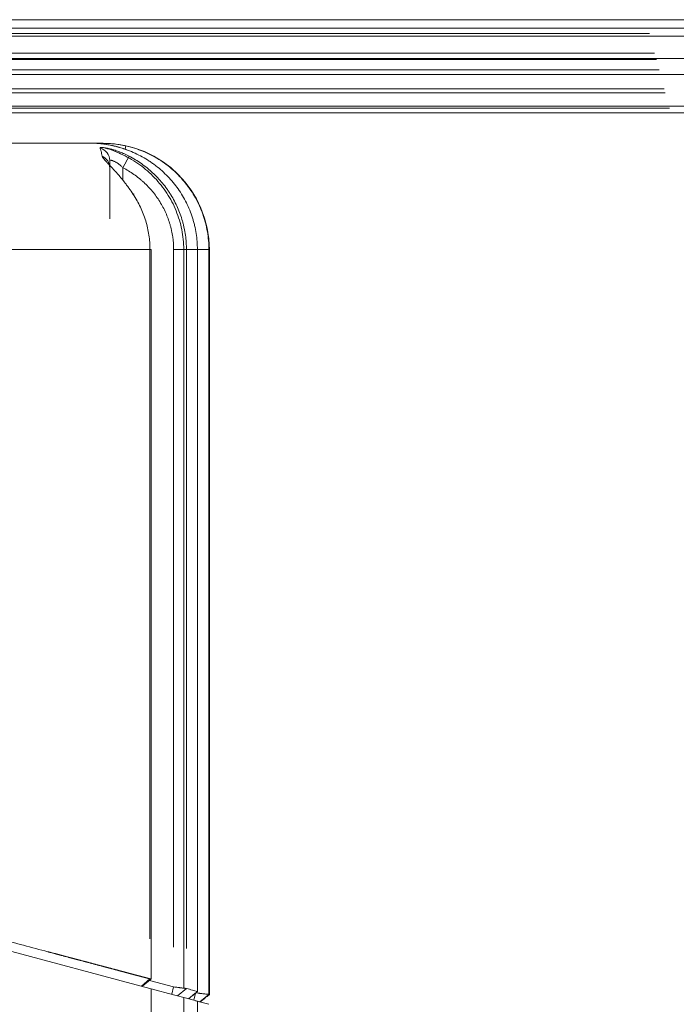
# Model space of a CAD drawing. Header units: millimetres. Extents: x 25069 to 61396, y 8621 to 21558.
# Tile 424 of 656: x 51575 to 51624, y 15427 to 15501. Entities that reach past the tile are written whole.
import ezdxf

# ---------------------------------------------------------------- set-up
doc = ezdxf.new("R2010")
doc.units = ezdxf.units.MM
doc.layers.add('10', color=7, linetype='Continuous')

msp = doc.modelspace()

# ---------------------------------------------------------------- linework, layer by layer
at = {"layer": '10', "color": 7, "linetype": 'Continuous', "lineweight": 15}
for p, q in [((51625.197, 15501.372), (51531.845, 15501.372)), ((51531.845, 15501.361), (51622.196, 15501.361)), ((51625.766, 15500.735), (51531.845, 15500.735)), ((51622.368, 15500.723), (51531.845, 15500.723)), ((51531.845, 15500.345), (51622.469, 15500.345)), ((51625.528, 15500.126), (51531.845, 15500.126)), ((51622.864, 15498.865), (51534.846, 15498.865)), ((51626.38, 15498.444), (51531.845, 15498.444)), ((51622.993, 15498.386), (51531.845, 15498.386)), ((51531.845, 15497.603), (51623.203, 15497.603)), ((51626.296, 15497.258), (51531.845, 15497.258)), ((51532.643, 15495.872), (51623.667, 15495.872)), ((51623.585, 15496.177), (51534.845, 15496.177)), ((51526.236, 15494.372), (51627.07, 15494.372)), ((51627.005, 15494.856), (51531.845, 15494.856)), ((51623.974, 15494.726), (51531.845, 15494.726)), ((51568.318, 15492.072), (51580.845, 15492.072)), ((51580.845, 15492.072), (51581.269, 15492.072)), ((51581.269, 15492.072), (51581.345, 15492.072)), ((51581.505, 15491.729), (51581.536, 15491.711)), ((51583.064, 15491.877), (51583.008, 15491.631)), ((51581.845, 15486.386), (51581.845, 15490.768)), ((51583.301, 15491.109), (51582.845, 15490.229)), ((51582.845, 15490.229), (51582.845, 15489.278)), ((51583.675, 15488.263), (51583.619, 15488.226)), ((51584.875, 15484.072), (51573.906, 15484.072)), ((51584.964, 15484.072), (51584.875, 15484.072)), ((51584.875, 15432.213), (51584.875, 15484.072)), ((51584.964, 15429.202), (51584.964, 15484.072)), ((51587.622, 15484.072), (51586.657, 15484.072)), ((51586.657, 15431.605), (51586.657, 15484.072)), ((51587.417, 15428.51), (51587.417, 15484.072)), ((51587.622, 15484.072), (51587.622, 15431.486)), ((51588.446, 15484.072), (51587.622, 15484.072)), ((51588.464, 15484.072), (51588.446, 15484.072)), ((51588.446, 15431.267), (51588.446, 15484.072)), ((51589.313, 15484.072), (51588.464, 15484.072)), ((51588.464, 15428.265), (51588.464, 15484.072)), ((51589.313, 15484.072), (51589.345, 15484.072)), ((51589.313, 15484.072), (51589.313, 15428.037)), ((51589.345, 15427.996), (51589.345, 15484.072)), ((51584.875, 15428.49), (51539.345, 15440.69)), ((51584.238, 15428.661), (51584.875, 15429.213)), ((51584.83, 15429.094), (51586.657, 15428.605)), ((51584.964, 15428.466), (51584.875, 15428.49)), ((51586.657, 15428.013), (51584.964, 15428.466)), ((51584.964, 15350.872), (51584.964, 15428.466)), ((51586.509, 15428.052), (51586.657, 15428.605)), ((51586.956, 15427.932), (51587.622, 15428.485)), ((51586.657, 15428.013), (51587.622, 15427.754)), ((51587.417, 15350.872), (51587.417, 15427.809)), ((51588.446, 15427.533), (51587.622, 15427.754)), ((51588.165, 15427.608), (51588.307, 15428.139)), ((51588.628, 15427.484), (51589.313, 15428.037)), ((51588.313, 15427.569), (51589.313, 15427.301)), ((51588.464, 15350.872), (51588.464, 15427.528))]:
    msp.add_line(p, q, dxfattribs=at)
msp.add_arc((51581.345, 15484.072), 8, 0, 90, dxfattribs=at)
for centre, major_axis, ratio, start_param, end_param in [((51580.845, 15490.767), (-1, 0), 0.994817, 3.141593, 4.433753), ((51581.269, 15491.072), (0, 1), 0.787776, 5.890535, 6.283185), ((51580.845, 15490.226), (-1, 0), 0.977016, 3.141593, 4.261025)]:
    msp.add_ellipse(centre, major_axis=major_axis, ratio=ratio, start_param=start_param, end_param=end_param, dxfattribs=at)
for points, degree in [([(51580.863, 15492.071), (51580.856, 15492.071), (51580.85, 15492.072), (51580.845, 15492.072)], 3), ([(51584.279, 15428.65), (51584.624, 15428.928), (51584.969, 15429.205)], 2), ([(51584.279, 15428.65), (51584.964, 15429.202)], 1), ([(51587.77, 15427.714), (51588.446, 15428.267)], 1), ([(51587.779, 15427.712), (51588.007, 15427.896), (51588.235, 15428.08), (51588.463, 15428.265)], 3), ([(51588.446, 15428.267), (51588.458, 15428.265), (51588.464, 15428.264), (51588.464, 15428.265)], 3), ([(51588.659, 15427.476), (51589.349, 15428.032)], 1)]:
    msp.add_open_spline(points, degree=degree, dxfattribs=at)
for points, knots in [([(51583.19, 15491.556), (51583.122, 15491.582), (51583.053, 15491.606), (51582.95, 15491.642), (51582.916, 15491.654), (51582.847, 15491.677), (51582.813, 15491.688), (51582.643, 15491.743), (51582.509, 15491.782), (51582.343, 15491.827), (51582.31, 15491.836), (51582.245, 15491.853), (51582.212, 15491.861), (51582.115, 15491.885), (51582.052, 15491.9), (51581.866, 15491.941), (51581.748, 15491.964), (51581.608, 15491.988), (51581.581, 15491.993), (51581.527, 15492.001), (51581.501, 15492.005), (51581.424, 15492.017), (51581.375, 15492.023), (51581.283, 15492.035), (51581.24, 15492.04), (51581.179, 15492.046), (51581.159, 15492.048), (51581.131, 15492.051), (51581.122, 15492.052), (51581.104, 15492.054), (51581.06, 15492.057), (51581.022, 15492.06), (51580.968, 15492.064), (51580.945, 15492.066), (51580.917, 15492.067), (51580.908, 15492.068), (51580.893, 15492.069), (51580.887, 15492.069), (51580.871, 15492.07), (51580.864, 15492.07), (51580.863, 15492.071)], [0, 0, 0, 0, 0.0625, 0.0625, 0.09375, 0.09375, 0.125, 0.125, 0.25, 0.25, 0.28125, 0.28125, 0.3125, 0.3125, 0.375, 0.375, 0.5, 0.5, 0.53125, 0.53125, 0.5625, 0.5625, 0.625, 0.625, 0.6875, 0.6875, 0.71875, 0.71875, 0.734375, 0.734375, 0.75, 0.8125, 0.8125, 0.875, 0.875, 0.90625, 0.90625, 0.9375, 0.9375, 1, 1, 1, 1]), ([(51583.19, 15491.555), (51583.16, 15491.568), (51582.851, 15491.695), (51582.253, 15491.862), (51581.551, 15492.007), (51581.139, 15492.052), (51580.969, 15492.065), (51580.925, 15492.067), (51580.924, 15492.067), (51580.924, 15492.067)], [0, 0, 0, 0, 0.030748, 0.317664, 0.576358, 0.805112, 0.922054, 0.995746, 1, 1, 1, 1]), ([(51581.12, 15491.723), (51581.117, 15491.732), (51581.118, 15491.738), (51581.126, 15491.747), (51581.129, 15491.749), (51581.139, 15491.753), (51581.145, 15491.755), (51581.166, 15491.759), (51581.201, 15491.762), (51581.253, 15491.76), (51581.298, 15491.757), (51581.314, 15491.755), (51581.339, 15491.753), (51581.348, 15491.752), (51581.366, 15491.749), (51581.412, 15491.744), (51581.462, 15491.736), (51581.55, 15491.721), (51581.596, 15491.712), (51581.671, 15491.697), (51581.696, 15491.692), (51581.748, 15491.68), (51581.775, 15491.674), (51581.858, 15491.655), (51581.914, 15491.641), (51582.002, 15491.617), (51582.032, 15491.609), (51582.092, 15491.592), (51582.123, 15491.583), (51582.275, 15491.538), (51582.401, 15491.496), (51582.592, 15491.426), (51582.657, 15491.402), (51582.754, 15491.363), (51582.787, 15491.349), (51582.852, 15491.322), (51582.884, 15491.308), (51583.046, 15491.237), (51583.174, 15491.175), (51583.301, 15491.109)], [0, 0, 0, 0, 0.0625, 0.0625, 0.09375, 0.09375, 0.125, 0.125, 0.1875, 0.25, 0.25, 0.28125, 0.28125, 0.296875, 0.296875, 0.3125, 0.375, 0.375, 0.4375, 0.4375, 0.46875, 0.46875, 0.5, 0.5, 0.5625, 0.5625, 0.59375, 0.59375, 0.625, 0.625, 0.75, 0.75, 0.8125, 0.8125, 0.84375, 0.84375, 0.875, 0.875, 1, 1, 1, 1]), ([(51581.281, 15491.105), (51581.253, 15491.248), (51581.225, 15491.368), (51581.171, 15491.571), (51581.145, 15491.654), (51581.12, 15491.723)], [0, 0, 0, 0, 0.5, 0.5, 1, 1, 1, 1]), ([(51581.269, 15492.072), (51581.325, 15492.072), (51581.385, 15492.071), (51581.481, 15492.069), (51581.513, 15492.069), (51581.58, 15492.067), (51581.614, 15492.065), (51581.717, 15492.061), (51581.788, 15492.057), (51581.898, 15492.049), (51581.954, 15492.045), (51582.012, 15492.04), (51582.05, 15492.037), (51582.07, 15492.035), (51582.167, 15492.025), (51582.246, 15492.017), (51582.406, 15491.996), (51582.487, 15491.985), (51582.61, 15491.965), (51582.651, 15491.958), (51582.734, 15491.944), (51582.775, 15491.936), (51582.899, 15491.913), (51582.981, 15491.896), (51583.064, 15491.877)], [0, 0, 0, 0, 0.125, 0.125, 0.1875, 0.1875, 0.25, 0.25, 0.375, 0.375, 0.4375, 0.46875, 0.46875, 0.5, 0.5, 0.625, 0.625, 0.75, 0.75, 0.8125, 0.8125, 0.875, 0.875, 1, 1, 1, 1]), ([(51581.536, 15491.711), (51581.921, 15491.597), (51582.298, 15491.457), (51583.122, 15491.081), (51583.554, 15490.836), (51584.364, 15490.277), (51584.744, 15489.961), (51585.451, 15489.255), (51585.768, 15488.874), (51586.325, 15488.061), (51586.567, 15487.627), (51586.967, 15486.712), (51587.121, 15486.242), (51587.283, 15485.521), (51587.326, 15485.277), (51587.388, 15484.784), (51587.407, 15484.533), (51587.416, 15484.214), (51587.417, 15484.143), (51587.417, 15484.072)], [0, 0, 0, 0, 0.117063, 0.117063, 0.260791, 0.260791, 0.40452, 0.40452, 0.548248, 0.548248, 0.691976, 0.691976, 0.835705, 0.835705, 0.907569, 0.907569, 0.979433, 0.979433, 1, 1, 1, 1]), ([(51583.064, 15491.877), (51583.285, 15491.827), (51583.503, 15491.769), (51583.931, 15491.634), (51584.352, 15491.481), (51584.758, 15491.294), (51585.158, 15491.09), (51585.354, 15490.979), (51585.739, 15490.738), (51585.925, 15490.611), (51586.284, 15490.342), (51586.631, 15490.059), (51586.953, 15489.748), (51587.263, 15489.423), (51587.411, 15489.253), (51587.624, 15488.988), (51587.693, 15488.898), (51587.826, 15488.717), (51587.891, 15488.625), (51588.079, 15488.345), (51588.313, 15487.963), (51588.514, 15487.563), (51588.698, 15487.154), (51588.782, 15486.945), (51588.895, 15486.624), (51588.931, 15486.517), (51588.997, 15486.301), (51589.027, 15486.192), (51589.112, 15485.865), (51589.207, 15485.425), (51589.264, 15484.977), (51589.303, 15484.525), (51589.313, 15484.299), (51589.313, 15484.072)], [0, 0, 0, 0, 0.0625, 0.0625, 0.125, 0.1875, 0.1875, 0.25, 0.25, 0.3125, 0.3125, 0.375, 0.4375, 0.4375, 0.5, 0.5, 0.53125, 0.53125, 0.5625, 0.5625, 0.625, 0.6875, 0.6875, 0.75, 0.75, 0.78125, 0.78125, 0.8125, 0.8125, 0.875, 0.9375, 0.9375, 1, 1, 1, 1]), ([(51588.446, 15484.072), (51588.446, 15484.276), (51588.43, 15484.683), (51588.359, 15485.287), (51588.282, 15485.685), (51588.212, 15485.982), (51588.186, 15486.08), (51588.145, 15486.228), (51588.131, 15486.277), (51588.102, 15486.375), (51588.027, 15486.618), (51587.872, 15487.047), (51587.623, 15487.598), (51587.333, 15488.13), (51587.111, 15488.471), (51586.876, 15488.805), (51586.752, 15488.966), (51586.494, 15489.278), (51586.226, 15489.579), (51585.79, 15489.999), (51585.479, 15490.257), (51585.237, 15490.443), (51585.155, 15490.503), (51584.988, 15490.622), (51584.904, 15490.679), (51584.648, 15490.846), (51584.301, 15491.055), (51583.758, 15491.329), (51583.382, 15491.485), (51583.19, 15491.556)], [0, 0, 0, 0, 0.0625, 0.125, 0.1875, 0.1875, 0.21875, 0.21875, 0.234375, 0.234375, 0.25, 0.3125, 0.375, 0.4375, 0.5, 0.5, 0.5625, 0.5625, 0.625, 0.6875, 0.75, 0.75, 0.78125, 0.78125, 0.8125, 0.8125, 0.875, 0.9375, 1, 1, 1, 1]), ([(51583.619, 15488.226), (51583.513, 15488.387), (51583.404, 15488.546), (51583.263, 15488.74), (51583.235, 15488.779), (51583.178, 15488.856), (51583.149, 15488.895), (51583.063, 15489.009), (51583.005, 15489.084), (51582.83, 15489.305), (51582.713, 15489.448), (51582.536, 15489.656), (51582.477, 15489.724), (51582.36, 15489.858), (51582.301, 15489.924), (51582.228, 15490.004), (51582.213, 15490.021), (51582.184, 15490.052), (51582.141, 15490.1), (51582.098, 15490.146), (51582.013, 15490.238), (51581.958, 15490.297), (51581.851, 15490.41), (51581.799, 15490.465), (51581.736, 15490.532), (51581.724, 15490.545), (51581.699, 15490.571), (51581.687, 15490.584), (51581.651, 15490.622), (51581.628, 15490.647), (51581.562, 15490.719), (51581.52, 15490.764), (51581.446, 15490.849), (51581.412, 15490.889), (51581.376, 15490.935), (51581.37, 15490.944), (51581.357, 15490.962), (51581.338, 15490.987), (51581.323, 15491.011), (51581.297, 15491.056), (51581.285, 15491.082), (51581.281, 15491.105)], [0, 0, 0, 0, 0.125, 0.125, 0.15625, 0.15625, 0.1875, 0.1875, 0.25, 0.25, 0.375, 0.375, 0.4375, 0.4375, 0.5, 0.5, 0.515625, 0.515625, 0.53125, 0.5625, 0.5625, 0.625, 0.625, 0.6875, 0.6875, 0.703125, 0.703125, 0.71875, 0.71875, 0.75, 0.75, 0.8125, 0.8125, 0.875, 0.875, 0.890625, 0.890625, 0.90625, 0.9375, 0.9375, 1, 1, 1, 1]), ([(51582.845, 15490.229), (51582.794, 15490.281), (51582.742, 15490.332), (51582.661, 15490.403), (51582.633, 15490.426), (51582.578, 15490.471), (51582.55, 15490.492), (51582.466, 15490.554), (51582.41, 15490.591), (51582.34, 15490.632), (51582.326, 15490.64), (51582.298, 15490.656), (51582.284, 15490.664), (51582.243, 15490.685), (51582.216, 15490.699), (51582.164, 15490.723), (51582.139, 15490.734), (51582.091, 15490.753), (51582.046, 15490.769), (51582.006, 15490.781), (51581.978, 15490.788), (51581.969, 15490.79), (51581.952, 15490.794), (51581.944, 15490.795), (51581.922, 15490.799), (51581.895, 15490.801), (51581.876, 15490.799), (51581.86, 15490.794), (51581.854, 15490.79), (51581.846, 15490.78), (51581.845, 15490.774), (51581.845, 15490.767)], [0, 0, 0, 0, 0.125, 0.125, 0.1875, 0.1875, 0.25, 0.25, 0.375, 0.375, 0.40625, 0.40625, 0.4375, 0.4375, 0.5, 0.5, 0.5625, 0.5625, 0.625, 0.6875, 0.6875, 0.71875, 0.71875, 0.75, 0.75, 0.8125, 0.875, 0.875, 0.9375, 0.9375, 1, 1, 1, 1]), ([(51583.301, 15491.109), (51583.624, 15490.94), (51583.933, 15490.751), (51584.376, 15490.438), (51584.521, 15490.329), (51584.697, 15490.186), (51584.732, 15490.158), (51584.802, 15490.099), (51584.837, 15490.07), (51584.94, 15489.98), (51585.007, 15489.92), (51585.339, 15489.612), (51585.587, 15489.35), (51585.93, 15488.934), (51586.04, 15488.791), (51586.198, 15488.571), (51586.249, 15488.497), (51586.35, 15488.346), (51586.399, 15488.269), (51586.638, 15487.882), (51586.807, 15487.563), (51587.098, 15486.906), (51587.22, 15486.568), (51587.345, 15486.134), (51587.38, 15486.003), (51587.412, 15485.87), (51587.432, 15485.781), (51587.442, 15485.737), (51587.49, 15485.514), (51587.521, 15485.336), (51587.597, 15484.798), (51587.622, 15484.436), (51587.622, 15484.072)], [0, 0, 0, 0, 0.125, 0.125, 0.1875, 0.1875, 0.203125, 0.203125, 0.21875, 0.21875, 0.25, 0.25, 0.375, 0.375, 0.4375, 0.4375, 0.46875, 0.46875, 0.5, 0.5, 0.625, 0.625, 0.75, 0.75, 0.78125, 0.796875, 0.796875, 0.8125, 0.8125, 0.875, 0.875, 1, 1, 1, 1]), ([(51586.657, 15484.072), (51586.657, 15484.392), (51586.634, 15484.709), (51586.567, 15485.181), (51586.539, 15485.337), (51586.497, 15485.532), (51586.489, 15485.571), (51586.47, 15485.649), (51586.442, 15485.765), (51586.411, 15485.88), (51586.301, 15486.261), (51586.083, 15486.853), (51585.786, 15487.412), (51585.448, 15487.954), (51585.261, 15488.21), (51584.857, 15488.695), (51584.639, 15488.924), (51584.347, 15489.193), (51584.287, 15489.245), (51584.196, 15489.323), (51584.166, 15489.349), (51584.104, 15489.4), (51583.95, 15489.526), (51583.791, 15489.645), (51583.4, 15489.917), (51583.128, 15490.082), (51582.845, 15490.229)], [0, 0, 0, 0, 0.125, 0.125, 0.1875, 0.1875, 0.203125, 0.203125, 0.21875, 0.25, 0.25, 0.375, 0.5, 0.5, 0.625, 0.625, 0.75, 0.75, 0.78125, 0.78125, 0.796875, 0.796875, 0.8125, 0.875, 0.875, 1, 1, 1, 1]), ([(51584.875, 15484.072), (51584.875, 15484.257), (51584.861, 15484.624), (51584.821, 15484.987), (51584.74, 15485.53), (51584.659, 15485.887), (51584.498, 15486.417), (51584.438, 15486.591), (51584.307, 15486.933), (51584.235, 15487.101), (51584.001, 15487.597), (51583.822, 15487.917), (51583.619, 15488.226)], [0, 0, 0, 0, 0.125, 0.25, 0.25, 0.5, 0.5, 0.625, 0.625, 0.75, 0.75, 1, 1, 1, 1]), ([(51539.345, 15441.282), (51539.413, 15441.264), (51539.55, 15441.228), (51539.754, 15441.173), (51539.956, 15441.12), (51540.155, 15441.067), (51540.352, 15441.015), (51540.547, 15440.963), (51540.74, 15440.912), (51540.93, 15440.862), (51541.118, 15440.812), (51541.304, 15440.763), (51541.487, 15440.714), (51541.669, 15440.666), (51541.848, 15440.619), (51542.024, 15440.572), (51542.199, 15440.526), (51542.371, 15440.48), (51542.541, 15440.435), (51542.708, 15440.391), (51542.874, 15440.347), (51543.036, 15440.304), (51543.197, 15440.261), (51543.356, 15440.219), (51543.512, 15440.178), (51543.666, 15440.137), (51543.817, 15440.097), (51543.966, 15440.057), (51544.113, 15440.018), (51544.258, 15439.98), (51544.401, 15439.942), (51544.541, 15439.905), (51544.679, 15439.868), (51544.814, 15439.832), (51544.948, 15439.797), (51545.079, 15439.762), (51545.207, 15439.728), (51545.334, 15439.694), (51545.458, 15439.662), (51545.58, 15439.629), (51545.7, 15439.597), (51545.817, 15439.566), (51545.932, 15439.536), (51546.045, 15439.506), (51546.156, 15439.476), (51546.264, 15439.448), (51546.37, 15439.42), (51547.079, 15439.232), (51548.354, 15438.894), (51550.156, 15438.416), (51551.847, 15437.968), (51553.536, 15437.52), (51555.232, 15437.071), (51556.945, 15436.617), (51558.581, 15436.183), (51560.203, 15435.753), (51561.813, 15435.326), (51563.414, 15434.902), (51564.949, 15434.495), (51566.786, 15434.008), (51568.886, 15433.452), (51571.195, 15432.84), (51573.349, 15432.269), (51575.348, 15431.739), (51576.619, 15431.402), (51577.263, 15431.231), (51577.336, 15431.212), (51577.408, 15431.192), (51577.48, 15431.173), (51577.552, 15431.154), (51577.624, 15431.135), (51577.696, 15431.116), (51577.767, 15431.097), (51577.838, 15431.078), (51577.909, 15431.06), (51577.98, 15431.041), (51578.05, 15431.022), (51578.12, 15431.004), (51578.19, 15430.985), (51578.26, 15430.967), (51578.33, 15430.948), (51578.399, 15430.93), (51578.468, 15430.912), (51578.537, 15430.893), (51578.606, 15430.875), (51578.674, 15430.857), (51578.742, 15430.839), (51578.81, 15430.821), (51578.878, 15430.803), (51578.946, 15430.785), (51579.013, 15430.767), (51579.08, 15430.749), (51579.147, 15430.732), (51579.214, 15430.714), (51579.28, 15430.696), (51579.346, 15430.679), (51579.412, 15430.661), (51579.478, 15430.644), (51579.544, 15430.627), (51579.609, 15430.609), (51579.674, 15430.592), (51579.739, 15430.575), (51579.803, 15430.558), (51579.868, 15430.541), (51579.932, 15430.524), (51579.996, 15430.507), (51580.06, 15430.49), (51580.123, 15430.473), (51580.187, 15430.456), (51580.25, 15430.44), (51580.312, 15430.423), (51580.375, 15430.406), (51580.437, 15430.39), (51580.5, 15430.373), (51580.562, 15430.357), (51580.623, 15430.341), (51580.685, 15430.324), (51580.746, 15430.308), (51580.807, 15430.292), (51580.868, 15430.276), (51580.928, 15430.26), (51580.989, 15430.244), (51581.049, 15430.228), (51581.109, 15430.212), (51581.168, 15430.196), (51581.228, 15430.18), (51581.287, 15430.165), (51581.346, 15430.149), (51581.405, 15430.133), (51581.464, 15430.118), (51581.522, 15430.102), (51581.58, 15430.087), (51581.638, 15430.072), (51581.696, 15430.056), (51581.753, 15430.041), (51581.81, 15430.026), (51581.867, 15430.011), (51581.924, 15429.996), (51581.98, 15429.981), (51582.037, 15429.966), (51582.093, 15429.951), (51582.149, 15429.936), (51582.204, 15429.921), (51582.26, 15429.907), (51582.315, 15429.892), (51582.37, 15429.878), (51582.425, 15429.863), (51582.479, 15429.849), (51582.533, 15429.834), (51582.587, 15429.82), (51582.641, 15429.806), (51582.695, 15429.791), (51582.748, 15429.777), (51582.801, 15429.763), (51582.854, 15429.749), (51582.907, 15429.735), (51582.959, 15429.721), (51583.012, 15429.707), (51583.064, 15429.694), (51583.116, 15429.68), (51583.167, 15429.666), (51583.219, 15429.652), (51583.27, 15429.639), (51583.321, 15429.625), (51583.371, 15429.612), (51583.422, 15429.599), (51583.472, 15429.585), (51583.522, 15429.572), (51583.572, 15429.559), (51583.621, 15429.546), (51583.671, 15429.533), (51583.72, 15429.52), (51583.769, 15429.507), (51583.817, 15429.494), (51583.866, 15429.481), (51583.914, 15429.468), (51583.962, 15429.455), (51584.01, 15429.443), (51584.057, 15429.43), (51584.105, 15429.417), (51584.152, 15429.405), (51584.199, 15429.393), (51584.245, 15429.38), (51584.292, 15429.368), (51584.338, 15429.356), (51584.384, 15429.343), (51584.43, 15429.331), (51584.475, 15429.319), (51584.521, 15429.307), (51584.566, 15429.295), (51584.611, 15429.283), (51584.655, 15429.271), (51584.7, 15429.26), (51584.744, 15429.248), (51584.788, 15429.236), (51584.832, 15429.225), (51584.861, 15429.217), (51584.875, 15429.213)], [0, 0, 0, 0, 0.003643, 0.007246, 0.01081, 0.014333, 0.017817, 0.021261, 0.024665, 0.028029, 0.031354, 0.034639, 0.037884, 0.041089, 0.044254, 0.04738, 0.050466, 0.053512, 0.056518, 0.059484, 0.062411, 0.065298, 0.068145, 0.070952, 0.073719, 0.076447, 0.079135, 0.081783, 0.084391, 0.086959, 0.089488, 0.091976, 0.094425, 0.096835, 0.099204, 0.101533, 0.103823, 0.106073, 0.108283, 0.110454, 0.112584, 0.114675, 0.116726, 0.118737, 0.120709, 0.12264, 0.124532, 0.126384, 0.160549, 0.192973, 0.223655, 0.252595, 0.285611, 0.317597, 0.348556, 0.378485, 0.410918, 0.442636, 0.473638, 0.503927, 0.556147, 0.607172, 0.657004, 0.705649, 0.753112, 0.755047, 0.756982, 0.758916, 0.760849, 0.762781, 0.764712, 0.766642, 0.76857, 0.770498, 0.772425, 0.774351, 0.776275, 0.778199, 0.780122, 0.782043, 0.783964, 0.785884, 0.787802, 0.78972, 0.791637, 0.793552, 0.795467, 0.797381, 0.799293, 0.801205, 0.803115, 0.805025, 0.806933, 0.808841, 0.810748, 0.812653, 0.814558, 0.816461, 0.818364, 0.820265, 0.822166, 0.824065, 0.825964, 0.827861, 0.829758, 0.831653, 0.833548, 0.835441, 0.837334, 0.839225, 0.841116, 0.843005, 0.844894, 0.846781, 0.848668, 0.850553, 0.852438, 0.854321, 0.856204, 0.858085, 0.859966, 0.861845, 0.863724, 0.865601, 0.867478, 0.869353, 0.871228, 0.873101, 0.874974, 0.876845, 0.878716, 0.880585, 0.882454, 0.884322, 0.886188, 0.888054, 0.889918, 0.891782, 0.893645, 0.895506, 0.897367, 0.899227, 0.901085, 0.902943, 0.9048, 0.906655, 0.90851, 0.910364, 0.912217, 0.914068, 0.915919, 0.917769, 0.919618, 0.921466, 0.923313, 0.925159, 0.927003, 0.928847, 0.93069, 0.932532, 0.934373, 0.936213, 0.938052, 0.93989, 0.941727, 0.943563, 0.945399, 0.947233, 0.949066, 0.950898, 0.952729, 0.95456, 0.956389, 0.958217, 0.960044, 0.961871, 0.963696, 0.965521, 0.967344, 0.969166, 0.970988, 0.972808, 0.974628, 0.976447, 0.978264, 0.980081, 0.981896, 0.983711, 0.985525, 0.987338, 0.989149, 0.99096, 0.99277, 0.994579, 0.996387, 0.998194, 1, 1, 1, 1]), ([(51584.875, 15429.213), (51584.89, 15429.211), (51584.903, 15429.21), (51584.925, 15429.207), (51584.934, 15429.206), (51584.949, 15429.204), (51584.955, 15429.203), (51584.963, 15429.202), (51584.964, 15429.202), (51584.964, 15429.202)], [0, 0, 0, 0, 0.25, 0.25, 0.5, 0.5, 0.75, 0.75, 1, 1, 1, 1]), ([(51586.657, 15428.605), (51586.711, 15428.598), (51586.765, 15428.591), (51586.871, 15428.578), (51586.923, 15428.572), (51587.001, 15428.562), (51587.026, 15428.559), (51587.077, 15428.553), (51587.101, 15428.55), (51587.174, 15428.541), (51587.22, 15428.535), (51587.307, 15428.524), (51587.347, 15428.519), (51587.422, 15428.51), (51587.457, 15428.506), (51587.502, 15428.5), (51587.517, 15428.498), (51587.543, 15428.495), (51587.556, 15428.493), (51587.59, 15428.489), (51587.608, 15428.487), (51587.622, 15428.485)], [0, 0, 0, 0, 0.125, 0.125, 0.25, 0.25, 0.3125, 0.3125, 0.375, 0.375, 0.5, 0.5, 0.625, 0.625, 0.75, 0.75, 0.8125, 0.8125, 0.875, 0.875, 1, 1, 1, 1]), ([(51587.622, 15428.485), (51587.781, 15428.443), (51587.929, 15428.404), (51588.204, 15428.331), (51588.33, 15428.297), (51588.446, 15428.267)], [0, 0, 0, 0, 0.5, 0.5, 1, 1, 1, 1]), ([(51588.331, 15428.159), (51588.389, 15428.151), (51588.446, 15428.144), (51588.533, 15428.134), (51588.564, 15428.13), (51588.624, 15428.122), (51588.655, 15428.118), (51588.744, 15428.107), (51588.801, 15428.1), (51588.908, 15428.087), (51588.959, 15428.081), (51589.052, 15428.069), (51589.094, 15428.064), (51589.168, 15428.055), (51589.199, 15428.051), (51589.252, 15428.044), (51589.273, 15428.042), (51589.295, 15428.039), (51589.3, 15428.038), (51589.309, 15428.037), (51589.311, 15428.037), (51589.313, 15428.037)], [0, 0, 0, 0, 0.114471, 0.114471, 0.177723, 0.177723, 0.240975, 0.240975, 0.367479, 0.367479, 0.493983, 0.493983, 0.620487, 0.620487, 0.746992, 0.746992, 0.873496, 0.873496, 0.936748, 0.936748, 1, 1, 1, 1]), ([(51589.313, 15428.037), (51589.334, 15428.031), (51589.345, 15428.028), (51589.345, 15428.028), (51589.345, 15428.028), (51589.345, 15428.028)], [0, 0, 0, 0, 0.996541, 0.996541, 1, 1, 1, 1])]:
    msp.add_open_spline(points, degree=3, knots=knots, dxfattribs=at)

doc.saveas('drawing.dxf')
